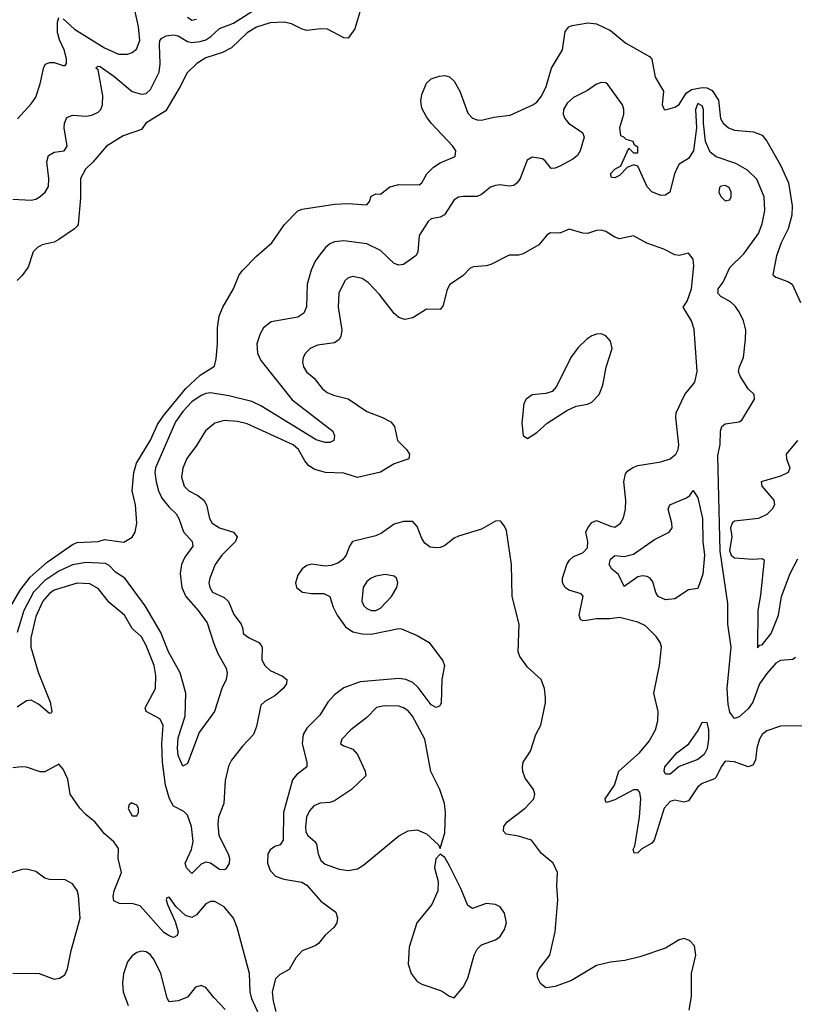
# Model space of a CAD drawing. Header units: inches. Extents: x 1603819 to 1745079, y 385938 to 533966.
# Tile 258 of 561: x 1695300 to 1698670, y 414776 to 419061. Entities that reach past the tile are written whole.
import ezdxf

# ---------------------------------------------------------------- set-up
doc = ezdxf.new("R2010")
doc.units = ezdxf.units.IN
doc.header["$MEASUREMENT"] = 0
doc.layers.add('B6491', color=7, linetype='Continuous')

msp = doc.modelspace()

# ---------------------------------------------------------------- linework, layer by layer
at = {"layer": 'B6491', "color": 5}
for points, elevation in [([(1696784.6, 419110), (1696758.6, 419021.4), (1696730, 418980.4), (1696710, 418981.7), (1696639.1, 419019.1), (1696610, 419021.1), (1696550, 419013.8), (1696530, 419019), (1696482.5, 419042.5), (1696450.6, 419050.6), (1696390, 419046.8), (1696330, 419028.7), (1696290, 419003.6), (1696222.4, 418937.6), (1696182.5, 418917.5), (1696110, 418894.2), (1696070.7, 418870), (1696028.7, 418830), (1695998.5, 418770), (1695935.5, 418664.5), (1695849.9, 418610.1), (1695830, 418583.1), (1695750, 418554.9), (1695677.6, 418510), (1695619.1, 418440.9), (1695587, 418410), (1695564.8, 418370), (1695565.1, 418285.1), (1695554.3, 418170), (1695550, 418162.8), (1695538.7, 418150), (1695470, 418103.5), (1695450, 418093.1), (1695398.6, 418081.4), (1695378, 418070), (1695358.9, 418050), (1695336.6, 417983.4), (1695310, 417945.5), (1695290, 417926.4)], 240), ([(1695490, 419064.8), (1695539, 419019), (1695670, 418937.5), (1695730, 418910.8), (1695770, 418910.9), (1695790, 418918), (1695808.2, 418931.8), (1695823.4, 418970), (1695817.8, 419030), (1695799.5, 419110)], 280), ([(1695270, 418279.7), (1695350, 418274.7), (1695370, 418279.6), (1695389.1, 418290.9), (1695411.1, 418310), (1695425.7, 418334.3), (1695427.2, 418370), (1695418, 418442), (1695426.3, 418470), (1695450, 418484), (1695494, 418490), (1695507.2, 418510), (1695493.7, 418590), (1695495.4, 418610), (1695505.1, 418634.9), (1695530, 418645.2), (1695590, 418640.9), (1695614.5, 418645.5), (1695642.3, 418657.7), (1695653.8, 418670), (1695661.1, 418690), (1695662.5, 418730), (1695642, 418842), (1695632.3, 418850), (1695641.1, 418858.9), (1695650, 418857.3), (1695710, 418815.1), (1695790, 418748.3), (1695830, 418736.3), (1695850, 418738.9), (1695870, 418756.5), (1695907.8, 418832.2), (1695911.6, 418868.4), (1695908.5, 418951.5), (1695909.9, 418970.1), (1695919.1, 418980.9), (1695938, 418990), (1695970, 418995.5), (1695990, 418990.1), (1696030, 418966.2), (1696050, 418961.8), (1696085.5, 418965.5), (1696110, 418973.4), (1696132.6, 418987.4), (1696170, 419023), (1696230, 419046.2), (1696310, 419095.7)], 260), ([(1695290.7, 418629.3), (1695350, 418694), (1695370, 418723.1), (1695390, 418781.6), (1695405.8, 418854.2), (1695413.1, 418866.9), (1695430, 418874.5), (1695450, 418874.3), (1695490, 418861.1), (1695498, 418862), (1695504.5, 418870), (1695504.1, 418890), (1695494.1, 418930), (1695473.4, 418973.4), (1695465.2, 419005.2), (1695464.6, 419050), (1695470, 419070.2)], 280), ([(1696030, 419071), (1696050, 419058.9), (1696070, 419062.5)], 280), ([(1695250, 416487.6), (1695302.3, 416577.7), (1695345.3, 416634.7), (1695420.5, 416699.5), (1695530, 416776.8), (1695550, 416785.4), (1695642, 416790), (1695670, 416799), (1695753.7, 416786.3), (1695790, 416809), (1695802.8, 416830), (1695810.4, 416869.6), (1695804.9, 416950), (1695790.2, 417010), (1695797.2, 417090), (1695808.7, 417131.3), (1695870, 417230.8), (1695900.4, 417299.6), (1695924, 417336), (1696023.6, 417456.4), (1696086.2, 417513.8), (1696147.2, 417552.8), (1696154.9, 417585.1), (1696161, 417650), (1696160.5, 417719.5), (1696168.6, 417770), (1696184.3, 417810), (1696230.9, 417890), (1696255.2, 417950), (1696270, 417969.7), (1696330, 418031.8), (1696397, 418090), (1696453.1, 418170), (1696510.9, 418229.1), (1696530, 418236.8), (1696670, 418258.2), (1696730, 418261.3), (1696810, 418255.6), (1696822, 418270), (1696830, 418292.7), (1696850, 418302.4), (1696870, 418302), (1696910, 418333.1), (1696950, 418343.9), (1697037.8, 418342.2), (1697049.5, 418350.5), (1697071, 418390), (1697101.2, 418418.8), (1697130, 418437.3), (1697194.2, 418465.8), (1697197.3, 418490), (1697184.9, 418510), (1697090.2, 418610), (1697070, 418637.3), (1697050, 418675.8), (1697045.6, 418705.6), (1697050, 418734.5), (1697070, 418783.8), (1697090, 418804), (1697124.7, 418815.3), (1697150, 418818), (1697170, 418811.7), (1697190, 418793.6), (1697215.9, 418750), (1697250, 418653.6), (1697270, 418632.2), (1697290, 418624.5), (1697310, 418623.1), (1697363.2, 418636.8), (1697434.5, 418645.5), (1697532.7, 418690), (1697550, 418702), (1697570, 418727.8), (1697590.1, 418769.9), (1697613.8, 418850), (1697661.1, 418930), (1697672.7, 419010), (1697690, 419029.5), (1697704.4, 419035.6), (1697773.6, 419046.4), (1697810, 419042.2), (1697870, 419014), (1697938, 418958), (1698040.6, 418900.6), (1698050, 418889), (1698065.1, 418810), (1698101.1, 418750), (1698095.1, 418690), (1698104, 418670), (1698110, 418668), (1698150, 418680.3), (1698170, 418691), (1698199.5, 418740.5), (1698223.1, 418756.9), (1698270, 418765.6), (1698290, 418763.6), (1698312.6, 418752.6), (1698340.7, 418710), (1698349.1, 418630), (1698360.4, 418610), (1698383.6, 418590), (1698410, 418579.8), (1698492.6, 418572.6), (1698530, 418557.6), (1698550, 418532), (1698610, 418427), (1698644.9, 418350), (1698660.2, 418250), (1698659.9, 418210), (1698643.7, 418150), (1698612.9, 418090), (1698592.4, 418032.4), (1698577, 417950), (1698590, 417939.6), (1698641.7, 417921.7), (1698660.9, 417910), (1698696.9, 417830)], 240), ([(1698675.4, 416284.6), (1698663.8, 416276.2), (1698610, 416271.9), (1698590, 416260.6), (1698550, 416215.7), (1698518.5, 416170), (1698489.6, 416090.4), (1698470, 416061.1), (1698430, 416026.8), (1698410, 416019.3), (1698396.5, 416036.5), (1698390, 416046.6), (1698382.2, 416082.2), (1698377.5, 416150), (1698395.4, 416330), (1698380.4, 416430), (1698380.5, 416520.5), (1698347.8, 416747.8), (1698337.2, 417162.8), (1698347.8, 417212.2), (1698349.1, 417270), (1698355.3, 417290), (1698370, 417302.5), (1698429.8, 417310.2), (1698442.2, 417317.8), (1698497.6, 417410), (1698495.1, 417430), (1698470, 417454), (1698434, 417510), (1698427.8, 417530), (1698431.1, 417550), (1698448.8, 417590), (1698458.3, 417670), (1698458.7, 417710), (1698449.8, 417750), (1698430.8, 417790), (1698413.5, 417813.5), (1698392.6, 417832.6), (1698350, 417855.8), (1698338.2, 417870), (1698338.7, 417878.7), (1698339.5, 417890), (1698361.3, 417918.7), (1698390, 417982.8), (1698450, 418042), (1698514.4, 418130), (1698530, 418172.7), (1698542.2, 418230), (1698539.3, 418290), (1698506.9, 418366.9), (1698466.5, 418406.5), (1698415.5, 418435.5), (1698330, 418463.4), (1698304.5, 418484.5), (1698283.4, 418530), (1698274.5, 418610), (1698275.2, 418670), (1698270, 418686), (1698250, 418696.6), (1698240.6, 418670), (1698245.2, 418590), (1698231.8, 418490), (1698210, 418456.4), (1698170, 418431.3), (1698161.7, 418418.3), (1698149.3, 418390), (1698128.5, 418310), (1698110, 418296.4), (1698090, 418296), (1698050, 418312.2), (1698030, 418333.3), (1697990, 418423.7), (1697970, 418429.5), (1697942.5, 418417.5), (1697910, 418382.4), (1697890, 418372.7), (1697874.6, 418374.6), (1697870, 418390.6), (1697890, 418410.5), (1697915.5, 418424.5), (1697950, 418502), (1697970, 418482), (1697990, 418482), (1697990, 418506), (1697974.8, 418514.8), (1697968.7, 418530), (1697938.9, 418538.9), (1697928.7, 418550), (1697915.3, 418555.3), (1697911.6, 418591.6), (1697929.1, 418650), (1697929.1, 418670), (1697922.7, 418690), (1697858.6, 418778.6), (1697850, 418785.6), (1697830, 418786.9), (1697810, 418780.2), (1697770, 418752.3), (1697710, 418721.7), (1697682.6, 418697.4), (1697665.8, 418670), (1697665.2, 418650), (1697672.1, 418630), (1697690, 418609.5), (1697748.8, 418570), (1697756.4, 418550), (1697738, 418490), (1697726.4, 418470), (1697706.5, 418453.5), (1697650, 418422.9), (1697630, 418414.2), (1697612.9, 418412.9), (1697586.7, 418446.7), (1697575, 418455), (1697530, 418463), (1697508.4, 418450), (1697478, 418370), (1697464.9, 418350), (1697450, 418339.1), (1697430, 418336.1), (1697390, 418342.2), (1697370, 418339.8), (1697347.9, 418332.1), (1697310, 418299.8), (1697290, 418290.8), (1697230, 418291.4), (1697210, 418287.8), (1697190, 418276.4), (1697148.8, 418211.2), (1697130, 418201.6), (1697090, 418194.2), (1697076.9, 418183.1), (1697038, 418122), (1697032, 418050), (1697025.5, 418034.5), (1696970, 417994.7), (1696950, 417992.7), (1696930, 418000.3), (1696870, 418056.8), (1696810, 418085.5), (1696710, 418099), (1696670, 418093.3), (1696650, 418085.6), (1696630.8, 418069.2), (1696604.2, 418035.8), (1696586.5, 418010), (1696568.9, 417971.1), (1696550.9, 417910), (1696548.3, 417811.7), (1696536.3, 417783.7), (1696510, 417766.6), (1696394.5, 417745.5), (1696360.7, 417719.3), (1696345.9, 417694.1), (1696331.9, 417650), (1696335.1, 417610), (1696350, 417577.3), (1696486.4, 417406.4), (1696662.4, 417270), (1696670.4, 417250), (1696667.3, 417230), (1696650, 417220.5), (1696630, 417220.4), (1696590, 417232), (1696350, 417380.8), (1696310, 417399.7), (1696210, 417424), (1696130, 417436.3), (1696110, 417434.4), (1696090, 417425.6), (1696050, 417397), (1696010, 417356), (1695978.4, 417310), (1695891.5, 417110), (1695888.2, 417090), (1695893.6, 417050), (1695904, 417010), (1695918.9, 416978.9), (1695950, 416938.9), (1695980.7, 416910), (1695992.5, 416890), (1696012.4, 416832.4), (1696051.3, 416790), (1696053.6, 416770), (1696018.4, 416721.6), (1696004.7, 416690), (1695999.2, 416650), (1696005.1, 416590), (1696023.1, 416550), (1696076.4, 416490), (1696116.3, 416436.3), (1696145.4, 416345.4), (1696162.8, 416302.8), (1696199.2, 416239.2), (1696203.4, 416216.6), (1696198, 416190), (1696179.6, 416150), (1696147.4, 416050), (1696081.6, 415958.4), (1696030, 415824.5), (1696010, 415812.3), (1695990, 415858), (1695986.9, 415890), (1695990, 415935.5), (1696020.9, 416030), (1696023.7, 416130), (1695998.4, 416218.4), (1695947.7, 416310), (1695914.2, 416394.2), (1695846, 416510), (1695757.5, 416630), (1695717.1, 416657.1), (1695690, 416685.7), (1695674.4, 416694.4), (1695590, 416698.3), (1695530, 416688.4), (1695470, 416660.8), (1695410, 416620.1), (1695360.7, 416570), (1695318.4, 416490), (1695290, 416393.2)], 260), ([(1698750, 415987.7), (1698610, 415986.8), (1698550, 415966), (1698529.7, 415950.3), (1698519.3, 415930), (1698506.6, 415890), (1698501.3, 415838.7), (1698490, 415816.1), (1698470, 415809), (1698410, 415830.8), (1698370, 415833.6), (1698351.8, 415810), (1698330, 415763.6), (1698323.4, 415756.6), (1698270, 415736.5), (1698250, 415722.7), (1698210, 415661.5), (1698190, 415655), (1698150, 415664.7), (1698130, 415658.6), (1698103.6, 415630), (1698060.4, 415490), (1698050, 415477), (1698007.3, 415452.7), (1697990, 415435.4), (1697973.2, 415433.2), (1697969.2, 415450), (1697976.2, 415463.8), (1697996.6, 415590), (1698003, 415670), (1697998.3, 415698.3), (1697990, 415709.7), (1697970, 415709), (1697890, 415665.9), (1697854.2, 415654.2), (1697850, 415656), (1697846.9, 415670), (1697888.5, 415730), (1697907.3, 415790), (1697997.2, 415870), (1698038.8, 415921.2), (1698067.1, 415970), (1698077.2, 416010), (1698078, 416050), (1698059.1, 416130), (1698084.5, 416250), (1698092.2, 416332.2), (1698086.8, 416350), (1698070, 416376), (1698022.8, 416422.8), (1697990, 416438.6), (1697910, 416459.1), (1697867.2, 416452.8), (1697810, 416453.9), (1697765.6, 416445.6), (1697750, 416444.8), (1697739.7, 416450), (1697734.2, 416470), (1697751.9, 416551.9), (1697742.3, 416562.3), (1697690, 416578.1), (1697673.4, 416590), (1697661.3, 416610), (1697662.2, 416630), (1697681.1, 416690), (1697691.7, 416708.3), (1697710, 416724.4), (1697750, 416740.2), (1697770, 416762.6), (1697771.5, 416790), (1697763.4, 416830), (1697771.4, 416850), (1697790, 416872.6), (1697810, 416881.8), (1697870, 416856), (1697890, 416852.3), (1697914.8, 416870), (1697927.1, 416892.9), (1697935.7, 416930), (1697937.8, 416970), (1697928.4, 417050), (1697936, 417084), (1697944, 417096), (1697967.4, 417112.6), (1697990, 417120.5), (1698090, 417137.3), (1698130, 417149.4), (1698154.6, 417170), (1698165, 417190), (1698167.7, 417210), (1698154.5, 417330), (1698156, 417350), (1698193.5, 417430), (1698237.4, 417482.6), (1698248.2, 417530), (1698234.5, 417714.5), (1698223, 417750), (1698186.4, 417810), (1698203.7, 417836.3), (1698222.5, 417890), (1698232.9, 417990), (1698230, 418018.4), (1698210, 418045.1), (1698170, 418034.3), (1698150, 418038), (1698102.7, 418062.7), (1698028, 418088), (1697970, 418120.4), (1697910, 418107.2), (1697890, 418114), (1697850, 418139.3), (1697830, 418144.8), (1697810, 418143.5), (1697770, 418129.7), (1697750, 418131.2), (1697690.4, 418149.6), (1697650, 418131.3), (1697610, 418133.7), (1697595.6, 418124.4), (1697559.2, 418080.8), (1697490, 418041.7), (1697470, 418036.4), (1697430, 418035.8), (1697350, 417995.6), (1697330, 417989.8), (1697274.4, 417985.6), (1697260.7, 417979.3), (1697230, 417948), (1697170, 417906.3), (1697158, 417882), (1697143, 417817), (1697130, 417799.1), (1697070, 417800.9), (1697010, 417763.9), (1696975.6, 417755.6), (1696950, 417764), (1696930, 417781.5), (1696865.4, 417865.4), (1696816.7, 417916.7), (1696790, 417934.8), (1696750, 417943.8), (1696730, 417937.6), (1696715.2, 417924.8), (1696689.4, 417870), (1696685.5, 417810), (1696702.5, 417710), (1696698, 417682), (1696690.8, 417669.2), (1696670, 417654.6), (1696596, 417644), (1696564.2, 417630), (1696543.6, 417610), (1696533.6, 417590), (1696531.3, 417570), (1696535.2, 417550), (1696547.9, 417527.9), (1696581, 417501), (1696616.4, 417456.4), (1696638.2, 417438.2), (1696666.1, 417426.1), (1696730.1, 417410.1), (1696810, 417355), (1696878.9, 417330), (1696914.9, 417310), (1696931.3, 417290), (1696944, 417230), (1696983.6, 417190), (1696996, 417170), (1696992.7, 417150), (1696930, 417127.7), (1696870, 417090.9), (1696770, 417068.7), (1696710, 417086.7), (1696630.6, 417090.6), (1696583.9, 417103.9), (1696558.7, 417118.7), (1696540.5, 417140.5), (1696513.6, 417190), (1696490, 417210.4), (1696290, 417301.4), (1696247.8, 417312.2), (1696190, 417315.8), (1696150, 417304.4), (1696108.1, 417271.9), (1696070, 417208), (1696028.2, 417151.8), (1696010, 417109.3), (1696004.3, 417070), (1696015.8, 417030), (1696036.9, 417010), (1696075.8, 416990), (1696101.8, 416970), (1696112.9, 416950), (1696125.8, 416890), (1696137.8, 416870), (1696169.3, 416849.3), (1696230.3, 416830), (1696246.5, 416810), (1696239.7, 416790), (1696179.5, 416730), (1696150.2, 416690), (1696127.8, 416630), (1696123.6, 416610), (1696127.2, 416590), (1696139.6, 416570), (1696190, 416545.9), (1696208.8, 416528.8), (1696232.1, 416472.1), (1696263.9, 416430), (1696271.6, 416410), (1696272.4, 416390), (1696298, 416370), (1696341.3, 416350), (1696350, 416340.4), (1696355.5, 416330), (1696354.3, 416274.3), (1696367.3, 416250), (1696390, 416228.3), (1696443.6, 416203.6), (1696462.6, 416190), (1696461.5, 416170), (1696446.7, 416150), (1696410, 416118.4), (1696366.5, 416093.5), (1696350, 416077.4), (1696330, 415985.1), (1696317.8, 415950), (1696270, 415899.7), (1696221.3, 415838.7), (1696208.5, 415811.5), (1696194.2, 415750), (1696187.8, 415650), (1696165.2, 415590), (1696161.7, 415558.3), (1696166.9, 415510), (1696207.6, 415430), (1696213.1, 415410), (1696211.6, 415388.4), (1696195.4, 415364.6), (1696190, 415360.5), (1696170, 415363.2), (1696130, 415389.5), (1696110, 415394.1), (1696090, 415385.4), (1696050, 415345.1), (1696026, 415370), (1696020.2, 415390), (1696047.7, 415450), (1696055.4, 415484.6), (1696048.2, 415550), (1696030, 415599), (1696014.3, 415614.3), (1695970, 415638.7), (1695951.8, 415670), (1695935.3, 415730), (1695921.3, 415830), (1695919.2, 415910), (1695923.9, 415990), (1695910, 416018.2), (1695850, 416049.8), (1695846.3, 416066.3), (1695890.7, 416150), (1695893.1, 416206.9), (1695885.2, 416250), (1695850, 416337.4), (1695830, 416374.3), (1695790, 416411.2), (1695756.8, 416470), (1695690, 416524.2), (1695643.5, 416583.5), (1695605.4, 416605.4), (1695550, 416608.7), (1695450, 416578.4), (1695430, 416564.1), (1695401.7, 416530), (1695370, 416463.5), (1695349.4, 416370), (1695348.4, 416330), (1695381.2, 416221.2), (1695433.2, 416090), (1695440.2, 416050), (1695436.8, 416043.2), (1695430, 416041.6), (1695382, 416082), (1695350, 416099.4), (1695330, 416096.9), (1695290, 416069.1)], 280), ([(1698683.9, 417230), (1698634.3, 417170), (1698636.4, 417150), (1698650.6, 417110), (1698643.5, 417090), (1698610, 417074.4), (1698526, 417050), (1698528.5, 417030), (1698580.9, 416970), (1698583.9, 416950), (1698574, 416930), (1698550, 416906.7), (1698514.5, 416890), (1698410, 416878.2), (1698400.3, 416870), (1698392.8, 416850), (1698398.8, 416810), (1698388.1, 416750), (1698395.3, 416730), (1698410, 416718.4), (1698490, 416713), (1698530, 416715.4), (1698539.1, 416710), (1698523.5, 416556.5), (1698511.7, 416490), (1698510, 416327.6), (1698520.9, 416339.1), (1698530, 416339.7), (1698570.1, 416390), (1698600.8, 416470), (1698614, 416550), (1698651.9, 416650), (1698685.5, 416714.5)], 240), ([(1698213, 414750), (1698223.1, 414810), (1698222.6, 414910), (1698242.4, 414990), (1698235.6, 415030), (1698214.2, 415054.2), (1698190, 415062), (1698170, 415056.2), (1698110, 415019.5), (1697998, 414982), (1697933.2, 414966.8), (1697870, 414959.8), (1697810, 414944.7), (1697700.9, 414879.1), (1697630, 414853.3), (1697590, 414848), (1697566.1, 414866.1), (1697554.6, 414890), (1697552.3, 414910), (1697559.8, 414930), (1697606.2, 414990), (1697630, 415091.3), (1697641, 415230), (1697637.2, 415290), (1697639.7, 415350), (1697620.5, 415390), (1697570, 415431.8), (1697527.4, 415490), (1697470, 415508), (1697416.9, 415516.9), (1697404.5, 415530), (1697407.3, 415550), (1697420.6, 415570), (1697499.3, 415630), (1697536.8, 415670), (1697541.4, 415690), (1697536, 415710), (1697499.8, 415759.8), (1697488.9, 415788.9), (1697487.2, 415810), (1697491.3, 415830), (1697523.1, 415876.9), (1697546, 415950), (1697566.9, 415990), (1697588.1, 416088.1), (1697588.4, 416110), (1697584.2, 416150), (1697569.6, 416190), (1697510, 416243.5), (1697475.9, 416290), (1697468.4, 416310), (1697473.2, 416430), (1697442.5, 416550), (1697440.3, 416690), (1697417.5, 416837.5), (1697410, 416857.2), (1697395.4, 416875.4), (1697390, 416879.5), (1697370, 416878.4), (1697310, 416843.5), (1697210, 416813.7), (1697190, 416804), (1697148.3, 416771.7), (1697130, 416763.9), (1697110, 416762), (1697085.7, 416765.7), (1697062.6, 416782.6), (1697050, 416802.9), (1697030, 416855.6), (1697010, 416877.6), (1696970, 416876.3), (1696930, 416864.8), (1696874.4, 416825.6), (1696850, 416814.2), (1696748.5, 416790), (1696734.9, 416770), (1696720.2, 416730), (1696705.3, 416710), (1696684.4, 416695.6), (1696655, 416685), (1696630, 416682), (1696570, 416690.7), (1696550, 416686), (1696529.5, 416670.5), (1696510, 416642.9), (1696499.7, 416610), (1696504, 416590), (1696530.7, 416570), (1696570, 416563.9), (1696623.4, 416563.4), (1696650, 416550.3), (1696663.9, 416503.9), (1696680.9, 416470), (1696718.4, 416418.4), (1696750, 416397.1), (1696790, 416388.6), (1696830, 416386.5), (1696950, 416411.3), (1696962, 416410), (1697030, 416380.3), (1697081.7, 416350), (1697141.8, 416270), (1697148.1, 416250), (1697136.9, 416190), (1697133.8, 416086.2), (1697127.2, 416072.8), (1697112.5, 416067.5), (1697090, 416079.8), (1697034.4, 416154.4), (1697010, 416176.3), (1696980.7, 416190), (1696950, 416193.1), (1696780.9, 416179.1), (1696710, 416153.7), (1696670, 416123), (1696640.8, 416090), (1696605.6, 416034.4), (1696550, 415977.5), (1696533.2, 415950), (1696529.5, 415910), (1696550.2, 415830), (1696550.3, 415810), (1696505.2, 415774.8), (1696487.6, 415752.4), (1696448.4, 415610), (1696446, 415490), (1696434, 415470), (1696410, 415462.2), (1696390, 415448.7), (1696380.6, 415430), (1696378.1, 415390), (1696390, 415358.8), (1696413.4, 415333.4), (1696450, 415320.9), (1696528.1, 415308.1), (1696550, 415293.8), (1696610, 415224.2), (1696676.3, 415176.3), (1696682.6, 415150), (1696680.3, 415130), (1696666.7, 415110), (1696630, 415076.4), (1696599.7, 415040.3), (1696586, 415030), (1696530, 415008.4), (1696501.8, 414978.2), (1696473.3, 414926.7), (1696430, 414903.8), (1696413.3, 414886.7), (1696398.9, 414830), (1696402.6, 414790), (1696414.9, 414745.1)], 320), ([(1696350, 414714.8), (1696310, 414799.1), (1696302.6, 414830), (1696300.3, 414910), (1696246.2, 415110), (1696230, 415150.6), (1696190, 415200.4), (1696150, 415223.5), (1696130, 415223.1), (1696110, 415212.6), (1696070, 415164.6), (1696050, 415153.7), (1696022.3, 415162.3), (1695980.7, 415200.7), (1695950, 415242.6), (1695940.2, 415239.8), (1695937.4, 415230), (1695943.5, 415210), (1695976.9, 415136.9), (1695989.3, 415090.7), (1695984.8, 415075.2), (1695970, 415066.5), (1695950, 415073.2), (1695928.1, 415088.1), (1695824.8, 415204.8), (1695793.5, 415213.5), (1695734.6, 415214.6), (1695710, 415226.3), (1695706.6, 415246.6), (1695711.1, 415270), (1695742.9, 415350), (1695728.6, 415410), (1695730, 415454.5), (1695710, 415483.6), (1695670, 415517.4), (1695629.2, 415569.2), (1695590, 415600.4), (1695562.2, 415630), (1695520.4, 415690), (1695510, 415755.1), (1695490, 415799.7), (1695470, 415820.5), (1695410, 415787.1), (1695390, 415787.1), (1695330, 415807.5), (1695310, 415809.1), (1695270, 415805.2)], 320), ([(1695270, 414911.7), (1695384.7, 414910), (1695450, 414885.5), (1695473.2, 414890), (1695496.6, 414903.4), (1695508.3, 414930), (1695523.7, 415010), (1695563, 415150), (1695556.8, 415250), (1695550, 415271.6), (1695530, 415299.7), (1695498, 415318), (1695430, 415319.1), (1695410, 415324.4), (1695370, 415353.1), (1695330, 415364.4), (1695310, 415362.3), (1695250, 415343.2)], 340), ([(1696193.6, 414753.6), (1696144.8, 414804.8), (1696110, 414849.7), (1696090, 414858.4), (1696065.7, 414850), (1696030, 414806.6), (1695990, 414791.6), (1695950, 414787.3), (1695942.2, 414802.2), (1695914.4, 414910), (1695885.9, 414970), (1695870, 414990.6), (1695850, 415003.7), (1695830, 415006.9), (1695810, 415001.8), (1695790, 414986.8), (1695770, 414960.4), (1695752.2, 414907.8), (1695747.9, 414870), (1695750.1, 414830.1), (1695772.4, 414770)], 340)]:
    msp.add_lwpolyline(points, dxfattribs=dict(at, elevation=elevation))
for points, elevation in [([(1698370, 418339.7), (1698350, 418336.9), (1698344.4, 418330), (1698341.5, 418310), (1698350, 418290.6), (1698370, 418273), (1698390, 418277.3), (1698395.8, 418290), (1698396, 418310), (1698387.3, 418330)], 280), ([(1697830, 417694), (1697810, 417692.8), (1697790, 417685.1), (1697767.4, 417670), (1697730, 417633.5), (1697697.5, 417590), (1697635.5, 417464.5), (1697617.2, 417442.8), (1697590, 417433.7), (1697530, 417428.2), (1697504.4, 417410), (1697494, 417390), (1697484.7, 417304.7), (1697491, 417251), (1697510, 417238), (1697550, 417264.9), (1697594.8, 417305.2), (1697680.6, 417359.4), (1697720.8, 417379.2), (1697770, 417387.8), (1697790, 417396.9), (1697820.8, 417430), (1697837.5, 417470), (1697851.8, 417548.2), (1697877.2, 417630), (1697870, 417662), (1697850, 417684.4)], 320), ([(1698110, 416535.9), (1698078.3, 416550), (1698067.9, 416567.9), (1698054.6, 416614.6), (1698043.1, 416630), (1698030, 416637.6), (1698010, 416640.4), (1697990, 416635.7), (1697930, 416594), (1697905.6, 416645.6), (1697876, 416670), (1697864.2, 416690), (1697870, 416713.7), (1697890, 416729.2), (1697930, 416724.5), (1697970, 416735.4), (1698061.4, 416798.6), (1698125.4, 416830), (1698138.7, 416850), (1698137.7, 416870), (1698121.4, 416930), (1698128.3, 416950), (1698200.8, 416979.2), (1698216, 416990), (1698230, 417011.3), (1698250, 416980.5), (1698270.3, 416890.3), (1698272.1, 416790), (1698279.2, 416730), (1698272.3, 416647.7), (1698250, 416585.6), (1698210, 416579.7), (1698150, 416540.3)], 260), ([(1696890, 416645.7), (1696850, 416639.1), (1696830, 416631), (1696810, 416615.4), (1696794.7, 416590), (1696789.4, 416530), (1696797.8, 416510), (1696810, 416498.4), (1696830, 416490.2), (1696850, 416490.2), (1696870, 416500.2), (1696918, 416550), (1696941.4, 416590), (1696945.7, 416610), (1696939.7, 416630), (1696930, 416639.7)], 340), ([(1696885.5, 416074.5), (1696852.5, 416067.5), (1696810, 416024.7), (1696740.9, 415970), (1696702.4, 415930), (1696696.3, 415910), (1696710, 415900.4), (1696750, 415885.8), (1696770, 415863.1), (1696802.8, 415790), (1696806, 415770), (1696744.4, 415710), (1696670, 415661), (1696650, 415654), (1696608.3, 415651.7), (1696580.7, 415639.3), (1696561.5, 415618.5), (1696548.2, 415590), (1696543.3, 415550), (1696545.8, 415525.8), (1696553.4, 415510), (1696584.2, 415484.2), (1696592.2, 415472.2), (1696599.1, 415430), (1696610, 415402.2), (1696630, 415386), (1696690, 415363.5), (1696730, 415358.7), (1696770, 415365.2), (1696797.8, 415382.2), (1696950, 415508.4), (1696990, 415530.4), (1697030, 415535.5), (1697070, 415518), (1697122, 415470), (1697130, 415454), (1697150, 415522), (1697153.1, 415610), (1697147.8, 415650), (1697127.7, 415710), (1697089, 415789), (1697063, 415930), (1697009.9, 416029.9), (1696990, 416052.7), (1696970, 416066.3), (1696950, 416072.9)], 340), ([(1698110, 415777.4), (1698103.9, 415790), (1698107.2, 415810), (1698158.6, 415870), (1698210.9, 415909.1), (1698252.1, 415967.9), (1698270, 416003.2), (1698290, 416002), (1698296.7, 415970), (1698297, 415930), (1698291, 415889), (1698277.5, 415862.5), (1698250, 415841.8), (1698169.6, 415810.4), (1698130, 415777.7)], 260), ([(1695787.4, 415652.6), (1695776.1, 415643.9), (1695771.7, 415628.3), (1695790, 415595.8), (1695810, 415596.5), (1695817, 415610), (1695818, 415630), (1695810, 415642.7)], 320), ([(1697130, 415428.7), (1697110.9, 415409.1), (1697104.9, 415370), (1697120.5, 415310), (1697119.5, 415270), (1697093.7, 415210), (1697028, 415130), (1696994.8, 415025.2), (1696990.2, 414950.2), (1697003.2, 414910), (1697030, 414875.6), (1697050, 414863.1), (1697134.9, 414834.9), (1697170, 414810.8), (1697190, 414804), (1697229.3, 414850), (1697249.5, 414890), (1697277, 414990), (1697290, 415016), (1697310, 415034.8), (1697370, 415057.1), (1697390, 415070.5), (1697410, 415100.7), (1697418.9, 415130), (1697410, 415172.7), (1697390, 415199.5), (1697370, 415209.5), (1697330, 415214), (1697270, 415192.7), (1697250, 415205.2), (1697219.4, 415279.4), (1697170, 415379), (1697150, 415415.3)], 340)]:
    msp.add_lwpolyline(points, close=True, dxfattribs=dict(at, elevation=elevation))

doc.saveas('drawing.dxf')
